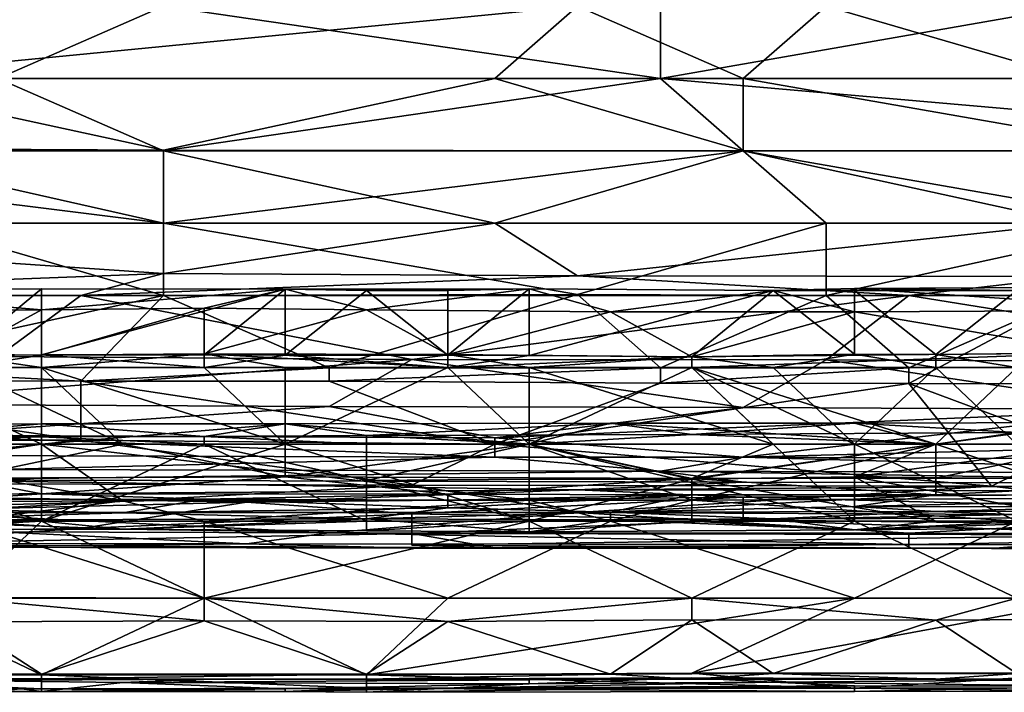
# Model space of a CAD drawing. Extents: x -161 to 11, y -10 to 160.
# Tile 306 of 499: x 0.5964 to 0.6496, y -0.345 to -0.3087. Entities that reach past the tile are written whole.
import ezdxf

# ---------------------------------------------------------------- set-up
doc = ezdxf.new("R2010")
doc.units = 0
doc.header["$MEASUREMENT"] = 0
doc.layers.get('0').update_dxf_attribs({"linetype": 'CONTINUOUS'})

msp = doc.modelspace()

# ---------------------------------------------------------------- linework, layer by layer
for points in [[(0.563917, -0.307995, 0.265124), (0.604156, -0.307995, 0.265127), (0.595214, -0.311901, 0.265154)], [(0.586272, -0.311901, 0.379064), (0.626511, -0.307995, 0.380359), (0.581801, -0.307995, 0.380227)], [(0.62204, -0.311901, 0.379131), (0.626511, -0.307995, 0.380359), (0.586272, -0.311901, 0.379064)], [(0.604156, -0.307995, 0.265127), (0.630982, -0.311901, 0.265186), (0.595214, -0.311901, 0.265154)], [(0.630982, -0.307995, 0.265135), (0.630982, -0.311901, 0.265186), (0.604156, -0.307995, 0.265127)], [(0.62204, -0.311901, 0.379131), (0.635453, -0.311901, 0.379224), (0.626511, -0.307995, 0.380359)], [(0.635453, -0.311901, 0.379224), (0.639924, -0.307995, 0.380425), (0.626511, -0.307995, 0.380359)], [(0.653337, -0.307995, 0.265162), (0.671221, -0.311901, 0.265237), (0.630982, -0.311901, 0.265186)], [(0.653337, -0.307995, 0.265162), (0.630982, -0.311901, 0.265186), (0.630982, -0.307995, 0.265135)], [(0.635453, -0.311901, 0.379224), (0.653337, -0.311901, 0.379291), (0.639924, -0.307995, 0.380425)], [(0.675692, -0.307995, 0.380554), (0.639924, -0.307995, 0.380425), (0.653337, -0.311901, 0.379291)], [(0.595214, -0.311901, 0.265154), (0.604156, -0.315807, 0.265629), (0.572859, -0.315807, 0.265618)], [(0.62204, -0.311901, 0.379131), (0.586272, -0.311901, 0.379064), (0.604156, -0.31577, 0.377737)], [(0.604156, -0.31577, 0.377737), (0.586272, -0.311901, 0.379064), (0.586272, -0.315681, 0.377737)], [(0.604156, -0.315807, 0.265629), (0.595214, -0.311901, 0.265154), (0.630982, -0.311901, 0.265186)], [(0.604156, -0.31577, 0.377737), (0.635453, -0.315807, 0.377822), (0.62204, -0.311901, 0.379131)], [(0.630982, -0.311901, 0.265186), (0.635453, -0.315807, 0.265629), (0.604156, -0.315807, 0.265629)], [(0.635453, -0.315807, 0.377822), (0.635453, -0.311901, 0.379224), (0.62204, -0.311901, 0.379131)], [(0.630982, -0.311901, 0.265186), (0.671221, -0.311901, 0.265237), (0.675692, -0.315807, 0.26568)], [(0.675692, -0.315807, 0.26568), (0.635453, -0.315807, 0.265629), (0.630982, -0.311901, 0.265186)], [(0.657808, -0.315807, 0.377907), (0.653337, -0.311901, 0.379291), (0.635453, -0.311901, 0.379224)], [(0.635453, -0.311901, 0.379224), (0.635453, -0.315807, 0.377822), (0.657808, -0.315807, 0.377907)], [(0.586272, -0.315681, 0.377737), (0.604156, -0.319713, 0.375941), (0.604156, -0.31577, 0.377737)], [(0.590743, -0.319713, 0.375934), (0.604156, -0.319713, 0.375941), (0.586272, -0.315681, 0.377737)], [(0.604156, -0.31577, 0.377737), (0.604156, -0.319713, 0.375941), (0.635453, -0.315807, 0.377822)], [(0.572859, -0.315807, 0.265618), (0.604156, -0.319713, 0.266869), (0.563917, -0.319713, 0.266891)], [(0.604156, -0.315807, 0.265629), (0.604156, -0.319713, 0.266869), (0.572859, -0.315807, 0.265618)], [(0.639924, -0.319713, 0.376106), (0.635453, -0.315807, 0.377822), (0.604156, -0.319713, 0.375941)], [(0.604156, -0.315807, 0.265629), (0.635453, -0.315807, 0.265629), (0.62204, -0.319713, 0.266848)], [(0.62204, -0.319713, 0.266848), (0.604156, -0.319713, 0.266869), (0.604156, -0.315807, 0.265629)], [(0.635453, -0.315807, 0.265629), (0.653337, -0.319713, 0.266836), (0.62204, -0.319713, 0.266848)], [(0.635453, -0.315807, 0.377822), (0.657808, -0.319713, 0.376173), (0.657808, -0.315807, 0.377907)], [(0.639924, -0.319713, 0.376106), (0.657808, -0.319713, 0.376173), (0.635453, -0.315807, 0.377822)], [(0.635453, -0.315807, 0.265629), (0.675692, -0.315807, 0.26568), (0.653337, -0.319713, 0.266836)], [(0.563917, -0.319713, 0.266891), (0.604156, -0.322436, 0.268362), (0.572859, -0.32362, 0.269203)], [(0.604156, -0.319713, 0.266869), (0.604156, -0.322436, 0.268362), (0.563917, -0.319713, 0.266891)], [(0.590743, -0.319713, 0.375934), (0.563917, -0.32362, 0.373524), (0.604156, -0.32362, 0.373717)], [(0.590743, -0.319713, 0.375934), (0.604156, -0.32362, 0.373717), (0.604156, -0.319713, 0.375941)], [(0.604156, -0.322436, 0.268362), (0.62204, -0.319713, 0.266848), (0.626511, -0.322558, 0.268362)], [(0.626511, -0.323565, 0.373831), (0.604156, -0.319713, 0.375941), (0.604156, -0.32362, 0.373717)], [(0.62204, -0.319713, 0.266848), (0.604156, -0.322436, 0.268362), (0.604156, -0.319713, 0.266869)], [(0.626511, -0.323565, 0.373831), (0.639924, -0.319713, 0.376106), (0.604156, -0.319713, 0.375941)], [(0.653337, -0.319713, 0.266836), (0.626511, -0.322558, 0.268362), (0.62204, -0.319713, 0.266848)], [(0.626511, -0.322558, 0.268362), (0.653337, -0.319713, 0.266836), (0.653337, -0.3226, 0.268362)], [(0.639924, -0.32362, 0.373861), (0.639924, -0.319713, 0.376106), (0.626511, -0.323565, 0.373831)], [(0.639924, -0.32362, 0.373861), (0.653337, -0.32362, 0.3739), (0.657808, -0.319713, 0.376173)], [(0.657808, -0.319713, 0.376173), (0.639924, -0.319713, 0.376106), (0.639924, -0.32362, 0.373861)], [(0.599685, -0.32362, 0.269131), (0.572859, -0.32362, 0.269203), (0.604156, -0.322436, 0.268362)], [(0.626511, -0.322558, 0.268362), (0.599685, -0.32362, 0.269131), (0.604156, -0.322436, 0.268362)], [(0.626511, -0.322558, 0.268362), (0.644395, -0.32362, 0.269016), (0.599685, -0.32362, 0.269131)], [(0.644395, -0.32362, 0.269016), (0.626511, -0.322558, 0.268362), (0.653337, -0.3226, 0.268362)], [(0.653337, -0.3226, 0.268362), (0.675692, -0.32362, 0.268987), (0.644395, -0.32362, 0.269016)], [(0.637067, -0.323351, 0.22157), (0.641456, -0.323237, 0.221806), (0.641456, -0.323351, 0.221592)], [(0.637067, -0.323351, 0.22157), (0.641456, -0.324505, 0.225563), (0.641456, -0.323237, 0.221806)], [(0.659015, -0.324418, 0.225563), (0.659015, -0.323156, 0.221806), (0.641456, -0.323237, 0.221806)], [(0.641456, -0.323237, 0.221806), (0.659015, -0.323156, 0.221806), (0.650236, -0.323351, 0.221533)], [(0.641456, -0.323351, 0.221592), (0.641456, -0.323237, 0.221806), (0.650236, -0.323351, 0.221533)], [(0.659015, -0.324418, 0.225563), (0.641456, -0.323237, 0.221806), (0.641456, -0.324505, 0.225563)], [(0.586272, -0.327526, 0.37055), (0.604156, -0.32362, 0.373717), (0.563917, -0.32362, 0.373524)], [(0.599685, -0.32362, 0.269131), (0.595214, -0.326914, 0.272269), (0.572859, -0.32362, 0.269203)], [(0.59756, -0.324387, 0.225563), (0.59756, -0.323263, 0.221806), (0.584391, -0.323299, 0.221806)], [(0.584391, -0.323299, 0.221806), (0.59756, -0.323263, 0.221806), (0.59317, -0.326873, 0.218049)], [(0.59756, -0.324387, 0.225563), (0.584391, -0.323299, 0.221806), (0.588781, -0.324426, 0.225563)], [(0.599685, -0.328246, 0.369925), (0.604156, -0.32362, 0.373717), (0.586272, -0.327526, 0.37055)], [(0.59756, -0.323263, 0.221806), (0.59756, -0.326831, 0.218049), (0.59317, -0.326873, 0.218049)], [(0.617569, -0.327067, 0.272269), (0.595214, -0.326914, 0.272269), (0.599685, -0.32362, 0.269131)], [(0.59756, -0.323263, 0.221806), (0.59756, -0.324387, 0.225563), (0.610729, -0.32328, 0.221806)], [(0.610729, -0.32328, 0.221806), (0.59756, -0.326831, 0.218049), (0.59756, -0.323263, 0.221806)], [(0.59756, -0.326831, 0.218049), (0.610729, -0.32328, 0.221806), (0.606339, -0.326828, 0.218049)], [(0.610729, -0.32328, 0.221806), (0.59756, -0.324387, 0.225563), (0.606339, -0.324307, 0.225563)], [(0.617569, -0.327067, 0.272269), (0.599685, -0.32362, 0.269131), (0.644395, -0.32362, 0.269016)], [(0.613098, -0.327526, 0.370608), (0.604156, -0.32362, 0.373717), (0.599685, -0.328246, 0.369925)], [(0.604156, -0.32362, 0.373717), (0.613098, -0.327526, 0.370608), (0.626511, -0.323565, 0.373831)], [(0.610729, -0.32328, 0.221806), (0.606339, -0.324307, 0.225563), (0.615119, -0.324403, 0.225563)], [(0.606339, -0.326828, 0.218049), (0.610729, -0.32328, 0.221806), (0.610729, -0.32684, 0.218049)], [(0.610729, -0.32328, 0.221806), (0.615119, -0.324403, 0.225563), (0.623898, -0.323266, 0.221806)], [(0.610729, -0.32328, 0.221806), (0.623898, -0.323266, 0.221806), (0.615119, -0.323351, 0.221601)], [(0.610729, -0.32328, 0.221806), (0.615119, -0.323351, 0.221601), (0.610729, -0.32684, 0.218049)], [(0.610729, -0.32684, 0.218049), (0.615119, -0.323351, 0.221601), (0.619508, -0.326844, 0.218049)], [(0.630982, -0.327526, 0.370714), (0.626511, -0.323565, 0.373831), (0.613098, -0.327526, 0.370608)], [(0.628288, -0.324505, 0.225563), (0.623898, -0.323266, 0.221806), (0.615119, -0.324403, 0.225563)], [(0.619508, -0.323351, 0.221572), (0.615119, -0.323351, 0.221601), (0.623898, -0.323266, 0.221806)], [(0.615119, -0.323351, 0.221601), (0.619508, -0.323351, 0.221572), (0.619508, -0.326844, 0.218049)], [(0.617569, -0.327067, 0.272269), (0.644395, -0.32362, 0.269016), (0.639924, -0.327102, 0.272269)], [(0.619508, -0.323351, 0.221572), (0.623898, -0.323266, 0.221806), (0.619508, -0.326844, 0.218049)], [(0.619508, -0.326844, 0.218049), (0.623898, -0.323266, 0.221806), (0.623898, -0.326851, 0.218049)], [(0.623898, -0.323266, 0.221806), (0.628288, -0.324505, 0.225563), (0.637067, -0.323351, 0.22157)], [(0.623898, -0.326851, 0.218049), (0.623898, -0.323266, 0.221806), (0.637067, -0.323351, 0.22157)], [(0.637067, -0.323351, 0.22157), (0.632677, -0.326934, 0.218049), (0.623898, -0.326851, 0.218049)], [(0.626511, -0.323565, 0.373831), (0.630982, -0.327526, 0.370714), (0.639924, -0.32362, 0.373861)], [(0.637067, -0.323351, 0.22157), (0.628288, -0.324505, 0.225563), (0.641456, -0.324505, 0.225563)], [(0.644395, -0.327526, 0.370732), (0.639924, -0.32362, 0.373861), (0.630982, -0.327526, 0.370714)], [(0.632677, -0.326934, 0.218049), (0.637067, -0.323351, 0.22157), (0.641456, -0.326783, 0.218049)], [(0.637067, -0.323351, 0.22157), (0.641456, -0.323351, 0.221592), (0.641456, -0.326783, 0.218049)], [(0.66675, -0.327223, 0.272269), (0.639924, -0.327102, 0.272269), (0.644395, -0.32362, 0.269016)], [(0.639924, -0.32362, 0.373861), (0.644395, -0.327526, 0.370732), (0.653337, -0.32362, 0.3739)], [(0.641456, -0.326783, 0.218049), (0.641456, -0.323351, 0.221592), (0.645846, -0.326805, 0.218049)], [(0.641456, -0.323351, 0.221592), (0.650236, -0.323351, 0.221533), (0.645846, -0.326805, 0.218049)], [(0.675692, -0.32362, 0.268987), (0.66675, -0.327223, 0.272269), (0.644395, -0.32362, 0.269016)], [(0.66675, -0.32844, 0.369925), (0.653337, -0.32362, 0.3739), (0.644395, -0.328377, 0.369925)], [(0.653337, -0.32362, 0.3739), (0.644395, -0.327526, 0.370732), (0.644395, -0.328377, 0.369925)], [(0.645846, -0.326805, 0.218049), (0.650236, -0.323351, 0.221533), (0.654625, -0.326722, 0.218049)], [(0.59317, -0.326787, 0.22932), (0.59756, -0.324387, 0.225563), (0.588781, -0.324426, 0.225563)], [(0.59317, -0.326787, 0.22932), (0.59756, -0.326837, 0.22932), (0.59756, -0.324387, 0.225563)], [(0.606339, -0.326764, 0.22932), (0.606339, -0.324307, 0.225563), (0.59756, -0.326837, 0.22932)], [(0.59756, -0.324387, 0.225563), (0.59756, -0.326837, 0.22932), (0.606339, -0.324307, 0.225563)], [(0.606339, -0.324307, 0.225563), (0.606339, -0.326764, 0.22932), (0.615119, -0.324403, 0.225563)], [(0.606339, -0.326764, 0.22932), (0.619508, -0.326799, 0.22932), (0.615119, -0.324403, 0.225563)], [(0.615119, -0.324403, 0.225563), (0.619508, -0.326799, 0.22932), (0.628288, -0.324505, 0.225563)], [(0.632677, -0.326934, 0.22932), (0.628288, -0.324505, 0.225563), (0.619508, -0.326799, 0.22932)], [(0.628288, -0.324505, 0.225563), (0.632677, -0.326934, 0.22932), (0.641456, -0.324505, 0.225563)], [(0.641456, -0.324505, 0.225563), (0.632677, -0.326934, 0.22932), (0.654625, -0.32671, 0.22932)], [(0.641456, -0.324505, 0.225563), (0.654625, -0.32671, 0.22932), (0.659015, -0.324418, 0.225563)], [(0.595214, -0.326914, 0.272269), (0.617569, -0.327067, 0.272269), (0.586272, -0.329496, 0.276175)], [(0.59317, -0.326873, 0.218049), (0.59756, -0.327502, 0.217682), (0.588781, -0.327502, 0.217687)], [(0.59756, -0.326837, 0.22932), (0.59317, -0.326787, 0.22932), (0.59317, -0.327502, 0.230011)], [(0.59317, -0.326873, 0.218049), (0.59756, -0.326831, 0.218049), (0.59756, -0.327502, 0.217682)], [(0.59317, -0.327502, 0.230011), (0.59756, -0.327502, 0.229956), (0.59756, -0.326837, 0.22932)], [(0.59756, -0.327502, 0.229956), (0.610729, -0.327502, 0.229984), (0.606339, -0.326764, 0.22932)], [(0.606339, -0.326764, 0.22932), (0.59756, -0.326837, 0.22932), (0.59756, -0.327502, 0.229956)], [(0.606339, -0.326828, 0.218049), (0.606339, -0.327502, 0.217678), (0.59756, -0.326831, 0.218049)], [(0.59756, -0.327502, 0.217682), (0.59756, -0.326831, 0.218049), (0.606339, -0.327502, 0.217678)], [(0.619508, -0.327502, 0.230004), (0.619508, -0.326799, 0.22932), (0.606339, -0.326764, 0.22932)], [(0.610729, -0.327502, 0.229984), (0.619508, -0.327502, 0.230004), (0.606339, -0.326764, 0.22932)], [(0.606339, -0.327502, 0.217678), (0.606339, -0.326828, 0.218049), (0.610729, -0.32684, 0.218049)], [(0.619508, -0.327502, 0.217693), (0.606339, -0.327502, 0.217678), (0.610729, -0.32684, 0.218049)], [(0.619508, -0.326844, 0.218049), (0.619508, -0.327502, 0.217693), (0.610729, -0.32684, 0.218049)], [(0.623898, -0.327502, 0.229927), (0.619508, -0.326799, 0.22932), (0.619508, -0.327502, 0.230004)], [(0.623898, -0.327502, 0.229927), (0.632677, -0.326934, 0.22932), (0.619508, -0.326799, 0.22932)], [(0.619508, -0.327502, 0.217693), (0.619508, -0.326844, 0.218049), (0.623898, -0.326851, 0.218049)], [(0.623898, -0.326851, 0.218049), (0.632677, -0.326934, 0.218049), (0.619508, -0.327502, 0.217693)], [(0.619508, -0.327502, 0.217693), (0.632677, -0.326934, 0.218049), (0.632677, -0.327502, 0.217745)], [(0.623898, -0.327502, 0.229927), (0.632677, -0.327502, 0.22988), (0.632677, -0.326934, 0.22932)], [(0.654625, -0.32671, 0.22932), (0.632677, -0.326934, 0.22932), (0.632677, -0.327502, 0.22988)], [(0.650236, -0.327502, 0.230084), (0.654625, -0.32671, 0.22932), (0.632677, -0.327502, 0.22988)], [(0.637067, -0.327502, 0.217696), (0.632677, -0.326934, 0.218049), (0.641456, -0.326783, 0.218049)], [(0.637067, -0.327502, 0.217696), (0.632677, -0.327502, 0.217745), (0.632677, -0.326934, 0.218049)], [(0.641456, -0.326783, 0.218049), (0.645846, -0.327502, 0.217687), (0.637067, -0.327502, 0.217696)], [(0.641456, -0.326783, 0.218049), (0.645846, -0.326805, 0.218049), (0.645846, -0.327502, 0.217687)], [(0.650236, -0.327502, 0.217656), (0.645846, -0.326805, 0.218049), (0.654625, -0.326722, 0.218049)], [(0.650236, -0.327502, 0.217656), (0.645846, -0.327502, 0.217687), (0.645846, -0.326805, 0.218049)], [(0.586272, -0.329496, 0.276175), (0.617569, -0.327067, 0.272269), (0.613098, -0.329609, 0.276175)], [(0.613098, -0.329609, 0.276175), (0.617569, -0.327067, 0.272269), (0.635453, -0.32966, 0.276175)], [(0.639924, -0.327102, 0.272269), (0.635453, -0.32966, 0.276175), (0.617569, -0.327067, 0.272269)], [(0.657808, -0.329774, 0.276175), (0.635453, -0.32966, 0.276175), (0.639924, -0.327102, 0.272269)], [(0.657808, -0.329774, 0.276175), (0.639924, -0.327102, 0.272269), (0.66675, -0.327223, 0.272269)], [(0.57733, -0.328141, 0.369925), (0.599685, -0.328246, 0.369925), (0.586272, -0.327526, 0.37055)], [(0.588781, -0.327502, 0.217687), (0.59756, -0.331652, 0.217419), (0.584391, -0.331652, 0.217444)], [(0.601949, -0.331652, 0.231398), (0.59317, -0.327502, 0.230011), (0.588781, -0.331652, 0.23133)], [(0.588781, -0.327502, 0.217687), (0.59756, -0.327502, 0.217682), (0.59756, -0.331652, 0.217419)], [(0.59317, -0.327502, 0.230011), (0.601949, -0.331652, 0.231398), (0.59756, -0.327502, 0.229956)], [(0.59756, -0.327502, 0.229956), (0.610729, -0.331652, 0.231413), (0.610729, -0.327502, 0.229984)], [(0.610729, -0.331652, 0.231413), (0.59756, -0.327502, 0.229956), (0.601949, -0.331652, 0.231398)], [(0.606339, -0.327502, 0.217678), (0.610729, -0.331652, 0.217378), (0.59756, -0.327502, 0.217682)], [(0.610729, -0.331652, 0.217378), (0.59756, -0.331652, 0.217419), (0.59756, -0.327502, 0.217682)], [(0.613098, -0.328248, 0.369925), (0.613098, -0.327526, 0.370608), (0.599685, -0.328246, 0.369925)], [(0.606339, -0.327502, 0.217678), (0.619508, -0.327502, 0.217693), (0.610729, -0.331652, 0.217378)], [(0.610729, -0.327502, 0.229984), (0.610729, -0.331652, 0.231413), (0.619508, -0.327502, 0.230004)], [(0.619508, -0.327502, 0.217693), (0.623898, -0.331652, 0.217366), (0.610729, -0.331652, 0.217378)], [(0.623898, -0.331652, 0.231407), (0.619508, -0.327502, 0.230004), (0.610729, -0.331652, 0.231413)], [(0.630982, -0.327526, 0.370714), (0.613098, -0.327526, 0.370608), (0.613098, -0.328248, 0.369925)], [(0.630982, -0.328349, 0.369925), (0.630982, -0.327526, 0.370714), (0.613098, -0.328248, 0.369925)], [(0.632677, -0.327502, 0.217745), (0.623898, -0.331652, 0.217366), (0.619508, -0.327502, 0.217693)], [(0.623898, -0.331652, 0.231407), (0.623898, -0.327502, 0.229927), (0.619508, -0.327502, 0.230004)], [(0.623898, -0.327502, 0.229927), (0.637067, -0.331652, 0.231352), (0.632677, -0.327502, 0.22988)], [(0.623898, -0.327502, 0.229927), (0.623898, -0.331652, 0.231407), (0.637067, -0.331652, 0.231352)], [(0.623898, -0.331652, 0.217366), (0.632677, -0.327502, 0.217745), (0.641456, -0.335802, 0.217058)], [(0.644395, -0.327526, 0.370732), (0.630982, -0.327526, 0.370714), (0.630982, -0.328349, 0.369925)], [(0.630982, -0.328349, 0.369925), (0.644395, -0.328377, 0.369925), (0.644395, -0.327526, 0.370732)], [(0.645846, -0.331652, 0.231423), (0.632677, -0.327502, 0.22988), (0.637067, -0.331652, 0.231352)], [(0.632677, -0.327502, 0.217745), (0.637067, -0.327502, 0.217696), (0.641456, -0.331652, 0.217474)], [(0.632677, -0.327502, 0.22988), (0.645846, -0.331652, 0.231423), (0.650236, -0.327502, 0.230084)], [(0.641456, -0.331652, 0.217474), (0.641456, -0.335802, 0.217058), (0.632677, -0.327502, 0.217745)], [(0.637067, -0.327502, 0.217696), (0.645846, -0.327502, 0.217687), (0.641456, -0.331652, 0.217474)], [(0.645846, -0.327502, 0.217687), (0.650236, -0.331652, 0.217479), (0.641456, -0.331652, 0.217474)], [(0.654625, -0.331652, 0.231386), (0.650236, -0.327502, 0.230084), (0.645846, -0.331652, 0.231423)], [(0.645846, -0.327502, 0.217687), (0.650236, -0.327502, 0.217656), (0.650236, -0.331652, 0.217479)], [(0.57733, -0.328141, 0.369925), (0.563917, -0.331423, 0.366019), (0.599685, -0.331432, 0.366186)], [(0.57733, -0.328141, 0.369925), (0.599685, -0.331432, 0.366186), (0.599685, -0.328246, 0.369925)], [(0.613098, -0.328248, 0.369925), (0.599685, -0.328246, 0.369925), (0.62204, -0.331643, 0.366019)], [(0.599685, -0.328246, 0.369925), (0.599685, -0.331432, 0.366186), (0.62204, -0.331643, 0.366019)], [(0.613098, -0.328248, 0.369925), (0.62204, -0.331643, 0.366019), (0.630982, -0.328349, 0.369925)], [(0.630982, -0.328349, 0.369925), (0.62204, -0.331643, 0.366019), (0.644395, -0.328377, 0.369925)], [(0.62204, -0.331643, 0.366019), (0.648866, -0.333908, 0.362112), (0.644395, -0.328377, 0.369925)], [(0.66675, -0.32844, 0.369925), (0.644395, -0.328377, 0.369925), (0.653337, -0.331695, 0.366019)], [(0.644395, -0.328377, 0.369925), (0.648866, -0.333908, 0.362112), (0.653337, -0.331695, 0.366019)], [(0.613098, -0.329609, 0.276175), (0.590743, -0.331156, 0.280081), (0.586272, -0.329496, 0.276175)], [(0.613098, -0.329609, 0.276175), (0.62204, -0.331298, 0.280081), (0.590743, -0.331156, 0.280081)], [(0.635453, -0.32966, 0.276175), (0.62204, -0.331298, 0.280081), (0.613098, -0.329609, 0.276175)], [(0.635453, -0.32966, 0.276175), (0.657808, -0.329774, 0.276175), (0.62204, -0.331298, 0.280081)], [(0.635453, -0.332355, 0.283987), (0.62204, -0.331298, 0.280081), (0.657808, -0.329774, 0.276175)], [(0.671221, -0.331432, 0.279991), (0.635453, -0.332355, 0.283987), (0.657808, -0.329774, 0.276175)], [(0.59756, -0.331652, 0.272089), (0.59756, -0.330555, 0.270649), (0.584391, -0.331652, 0.271982)], [(0.584391, -0.330645, 0.270649), (0.584391, -0.331652, 0.271982), (0.59756, -0.330555, 0.270649)], [(0.584391, -0.330645, 0.270649), (0.59756, -0.330555, 0.270649), (0.59756, -0.331256, 0.266891)], [(0.59756, -0.331256, 0.266891), (0.584391, -0.33127, 0.266891), (0.584391, -0.330645, 0.270649)], [(0.59756, -0.330555, 0.270649), (0.59756, -0.331652, 0.272089), (0.610729, -0.330553, 0.270649)], [(0.606339, -0.331226, 0.266891), (0.59756, -0.330555, 0.270649), (0.610729, -0.330553, 0.270649)], [(0.610729, -0.330553, 0.270649), (0.59756, -0.331652, 0.272089), (0.623898, -0.331652, 0.272127)], [(0.59756, -0.331256, 0.266891), (0.59756, -0.330555, 0.270649), (0.606339, -0.331226, 0.266891)], [(0.615119, -0.331172, 0.266891), (0.606339, -0.331226, 0.266891), (0.610729, -0.330553, 0.270649)], [(0.628288, -0.330512, 0.270649), (0.610729, -0.330553, 0.270649), (0.623898, -0.331652, 0.272127)], [(0.615119, -0.331172, 0.266891), (0.610729, -0.330553, 0.270649), (0.628288, -0.330512, 0.270649)], [(0.632677, -0.331123, 0.266891), (0.615119, -0.331172, 0.266891), (0.628288, -0.330512, 0.270649)], [(0.623898, -0.331652, 0.272127), (0.645846, -0.331652, 0.272179), (0.628288, -0.330512, 0.270649)], [(0.641456, -0.330508, 0.270649), (0.628288, -0.330512, 0.270649), (0.645846, -0.331652, 0.272179)], [(0.632677, -0.331123, 0.266891), (0.628288, -0.330512, 0.270649), (0.641456, -0.330508, 0.270649)], [(0.632677, -0.331123, 0.266891), (0.641456, -0.330508, 0.270649), (0.650236, -0.331022, 0.266891)], [(0.645846, -0.331652, 0.272179), (0.654625, -0.330474, 0.270649), (0.641456, -0.330508, 0.270649)], [(0.654625, -0.330474, 0.270649), (0.650236, -0.331022, 0.266891), (0.641456, -0.330508, 0.270649)], [(0.654625, -0.330474, 0.270649), (0.645846, -0.331652, 0.272179), (0.659015, -0.331652, 0.272286)], [(0.590743, -0.331156, 0.280081), (0.62204, -0.332355, 0.283987), (0.568388, -0.332189, 0.283987)], [(0.590743, -0.331156, 0.280081), (0.62204, -0.331298, 0.280081), (0.62204, -0.332355, 0.283987)], [(0.606339, -0.331226, 0.266891), (0.615119, -0.331172, 0.266891), (0.615119, -0.331652, 0.265755)], [(0.615119, -0.331172, 0.266891), (0.632677, -0.331123, 0.266891), (0.623898, -0.331652, 0.265792)], [(0.623898, -0.331652, 0.265792), (0.615119, -0.331652, 0.265755), (0.615119, -0.331172, 0.266891)], [(0.645846, -0.331652, 0.265515), (0.623898, -0.331652, 0.265792), (0.632677, -0.331123, 0.266891)], [(0.645846, -0.331652, 0.265515), (0.632677, -0.331123, 0.266891), (0.650236, -0.331022, 0.266891)], [(0.645846, -0.331652, 0.265515), (0.650236, -0.331022, 0.266891), (0.654625, -0.331652, 0.265499)], [(0.57733, -0.333727, 0.362112), (0.599685, -0.331432, 0.366186), (0.563917, -0.331423, 0.366019)], [(0.584391, -0.331652, 0.217444), (0.59756, -0.335802, 0.216977), (0.566832, -0.335802, 0.216953)], [(0.584391, -0.331652, 0.271982), (0.575612, -0.334853, 0.274406), (0.601949, -0.334703, 0.274406)], [(0.599685, -0.331432, 0.366186), (0.57733, -0.333727, 0.362112), (0.617569, -0.333853, 0.362112)], [(0.584391, -0.331652, 0.265981), (0.584391, -0.33127, 0.266891), (0.59756, -0.331256, 0.266891)], [(0.59756, -0.331256, 0.266891), (0.59756, -0.331652, 0.265962), (0.584391, -0.331652, 0.265981)], [(0.59756, -0.331652, 0.217419), (0.59756, -0.335802, 0.216977), (0.584391, -0.331652, 0.217444)], [(0.601949, -0.334703, 0.274406), (0.59756, -0.331652, 0.272089), (0.584391, -0.331652, 0.271982)], [(0.59756, -0.331652, 0.265962), (0.584391, -0.333617, 0.263134), (0.584391, -0.331652, 0.265981)], [(0.584391, -0.333617, 0.263134), (0.59756, -0.331652, 0.265962), (0.59756, -0.335802, 0.260365)], [(0.59317, -0.333488, 0.233077), (0.601949, -0.331652, 0.231398), (0.588781, -0.331652, 0.23133)], [(0.601949, -0.331652, 0.231398), (0.59317, -0.333488, 0.233077), (0.610729, -0.333417, 0.233077)], [(0.59756, -0.331256, 0.266891), (0.606339, -0.331226, 0.266891), (0.606339, -0.331652, 0.265878)], [(0.59756, -0.331652, 0.265962), (0.59756, -0.331256, 0.266891), (0.606339, -0.331652, 0.265878)], [(0.610729, -0.331652, 0.217378), (0.623898, -0.335802, 0.216971), (0.59756, -0.335802, 0.216977)], [(0.59756, -0.335802, 0.260365), (0.59756, -0.331652, 0.265962), (0.606339, -0.331652, 0.265878)], [(0.59756, -0.335802, 0.260365), (0.606339, -0.331652, 0.265878), (0.615119, -0.335802, 0.260467)], [(0.610729, -0.331652, 0.217378), (0.59756, -0.335802, 0.216977), (0.59756, -0.331652, 0.217419)], [(0.623898, -0.334678, 0.274406), (0.623898, -0.331652, 0.272127), (0.59756, -0.331652, 0.272089)], [(0.601949, -0.334703, 0.274406), (0.623898, -0.334678, 0.274406), (0.59756, -0.331652, 0.272089)], [(0.599685, -0.331432, 0.366186), (0.617569, -0.333853, 0.362112), (0.62204, -0.331643, 0.366019)], [(0.610729, -0.333417, 0.233077), (0.610729, -0.331652, 0.231413), (0.601949, -0.331652, 0.231398)], [(0.606339, -0.331652, 0.265878), (0.606339, -0.331226, 0.266891), (0.615119, -0.331652, 0.265755)], [(0.606339, -0.331652, 0.265878), (0.615119, -0.331652, 0.265755), (0.615119, -0.333615, 0.263134)], [(0.615119, -0.333615, 0.263134), (0.615119, -0.335802, 0.260467), (0.606339, -0.331652, 0.265878)], [(0.623898, -0.331652, 0.231407), (0.610729, -0.333417, 0.233077), (0.632677, -0.333499, 0.233077)], [(0.623898, -0.331652, 0.217366), (0.623898, -0.335802, 0.216971), (0.610729, -0.331652, 0.217378)], [(0.623898, -0.331652, 0.231407), (0.610729, -0.331652, 0.231413), (0.610729, -0.333417, 0.233077)], [(0.623898, -0.331652, 0.265792), (0.615119, -0.333615, 0.263134), (0.615119, -0.331652, 0.265755)], [(0.615119, -0.333615, 0.263134), (0.623898, -0.331652, 0.265792), (0.623898, -0.333533, 0.263134)], [(0.62204, -0.331643, 0.366019), (0.617569, -0.333853, 0.362112), (0.648866, -0.333908, 0.362112)], [(0.635453, -0.332355, 0.283987), (0.62204, -0.332355, 0.283987), (0.62204, -0.331298, 0.280081)], [(0.641456, -0.335802, 0.217058), (0.623898, -0.335802, 0.216971), (0.623898, -0.331652, 0.217366)], [(0.632677, -0.334678, 0.274406), (0.623898, -0.331652, 0.272127), (0.623898, -0.334678, 0.274406)], [(0.623898, -0.333533, 0.263134), (0.623898, -0.331652, 0.265792), (0.632677, -0.333542, 0.263134)], [(0.623898, -0.331652, 0.231407), (0.632677, -0.333499, 0.233077), (0.637067, -0.331652, 0.231352)], [(0.632677, -0.334678, 0.274406), (0.645846, -0.331652, 0.272179), (0.623898, -0.331652, 0.272127)], [(0.632677, -0.333542, 0.263134), (0.623898, -0.331652, 0.265792), (0.645846, -0.331652, 0.265515)], [(0.645846, -0.333473, 0.233077), (0.645846, -0.331652, 0.231423), (0.632677, -0.333499, 0.233077)], [(0.637067, -0.331652, 0.231352), (0.632677, -0.333499, 0.233077), (0.645846, -0.331652, 0.231423)], [(0.641456, -0.333405, 0.263134), (0.632677, -0.333542, 0.263134), (0.645846, -0.331652, 0.265515)], [(0.654625, -0.334566, 0.274406), (0.645846, -0.331652, 0.272179), (0.632677, -0.334678, 0.274406)], [(0.671221, -0.331432, 0.279991), (0.671221, -0.332505, 0.283987), (0.635453, -0.332355, 0.283987)], [(0.650236, -0.335802, 0.217057), (0.641456, -0.335802, 0.217058), (0.641456, -0.331652, 0.217474)], [(0.654625, -0.331652, 0.265499), (0.641456, -0.333405, 0.263134), (0.645846, -0.331652, 0.265515)], [(0.641456, -0.333405, 0.263134), (0.654625, -0.331652, 0.265499), (0.659015, -0.333589, 0.263134)], [(0.650236, -0.331652, 0.217479), (0.650236, -0.335802, 0.217057), (0.641456, -0.331652, 0.217474)], [(0.654625, -0.331652, 0.231386), (0.645846, -0.333473, 0.233077), (0.663405, -0.333499, 0.233077)], [(0.654625, -0.334566, 0.274406), (0.659015, -0.331652, 0.272286), (0.645846, -0.331652, 0.272179)], [(0.654625, -0.331652, 0.231386), (0.645846, -0.331652, 0.231423), (0.645846, -0.333473, 0.233077)], [(0.653337, -0.331695, 0.366019), (0.648866, -0.333908, 0.362112), (0.662279, -0.333933, 0.362112)], [(0.595214, -0.333013, 0.287894), (0.568388, -0.332189, 0.283987), (0.62204, -0.332355, 0.283987)], [(0.62204, -0.332355, 0.283987), (0.630982, -0.333105, 0.287894), (0.595214, -0.333013, 0.287894)], [(0.635453, -0.332355, 0.283987), (0.630982, -0.333105, 0.287894), (0.62204, -0.332355, 0.283987)], [(0.630982, -0.333105, 0.287894), (0.635453, -0.332355, 0.283987), (0.66675, -0.333215, 0.287894)], [(0.66675, -0.333215, 0.287894), (0.635453, -0.332355, 0.283987), (0.671221, -0.332505, 0.283987)], [(0.590743, -0.33358, 0.2918), (0.595214, -0.333013, 0.287894), (0.630982, -0.333105, 0.287894)], [(0.590743, -0.33358, 0.2918), (0.630982, -0.333105, 0.287894), (0.635453, -0.333696, 0.2918)], [(0.630982, -0.333105, 0.287894), (0.66675, -0.333215, 0.287894), (0.671221, -0.333764, 0.2918)], [(0.671221, -0.333764, 0.2918), (0.635453, -0.333696, 0.2918), (0.630982, -0.333105, 0.287894)], [(0.590743, -0.335338, 0.358228), (0.617569, -0.333853, 0.362112), (0.57733, -0.333727, 0.362112)], [(0.59756, -0.335802, 0.260365), (0.584391, -0.335802, 0.260351), (0.584391, -0.333617, 0.263134)], [(0.626511, -0.334109, 0.295706), (0.586272, -0.334403, 0.299612), (0.590743, -0.33358, 0.2918)], [(0.59756, -0.334324, 0.236834), (0.59317, -0.333488, 0.233077), (0.588781, -0.334337, 0.236834)], [(0.590743, -0.33358, 0.2918), (0.635453, -0.333696, 0.2918), (0.626511, -0.334109, 0.295706)], [(0.617569, -0.333853, 0.362112), (0.590743, -0.335338, 0.358228), (0.626511, -0.335338, 0.358403)], [(0.59317, -0.333488, 0.233077), (0.59756, -0.334324, 0.236834), (0.610729, -0.333417, 0.233077)], [(0.610729, -0.333417, 0.233077), (0.59756, -0.334324, 0.236834), (0.619508, -0.33435, 0.236834)], [(0.632677, -0.333499, 0.233077), (0.610729, -0.333417, 0.233077), (0.619508, -0.33435, 0.236834)], [(0.615119, -0.333615, 0.263134), (0.623898, -0.333533, 0.263134), (0.623898, -0.335802, 0.260479)], [(0.615119, -0.335802, 0.260467), (0.615119, -0.333615, 0.263134), (0.623898, -0.335802, 0.260479)], [(0.648866, -0.333908, 0.362112), (0.617569, -0.333853, 0.362112), (0.626511, -0.335338, 0.358403)], [(0.619508, -0.33435, 0.236834), (0.632677, -0.33438, 0.236834), (0.632677, -0.333499, 0.233077)], [(0.632677, -0.333542, 0.263134), (0.623898, -0.335802, 0.260479), (0.623898, -0.333533, 0.263134)], [(0.623898, -0.335802, 0.260479), (0.632677, -0.333542, 0.263134), (0.632677, -0.335802, 0.260501)], [(0.635453, -0.333696, 0.2918), (0.671221, -0.333764, 0.2918), (0.626511, -0.334109, 0.295706)], [(0.626511, -0.334109, 0.295706), (0.671221, -0.333764, 0.2918), (0.675692, -0.33421, 0.295706)], [(0.632677, -0.333542, 0.263134), (0.641456, -0.333405, 0.263134), (0.645846, -0.335802, 0.260258)], [(0.645846, -0.334373, 0.236834), (0.645846, -0.333473, 0.233077), (0.632677, -0.333499, 0.233077)], [(0.632677, -0.333499, 0.233077), (0.632677, -0.33438, 0.236834), (0.645846, -0.334373, 0.236834)], [(0.632677, -0.335802, 0.260501), (0.632677, -0.333542, 0.263134), (0.645846, -0.335802, 0.260258)], [(0.654625, -0.335802, 0.260265), (0.641456, -0.333405, 0.263134), (0.659015, -0.333589, 0.263134)], [(0.654625, -0.335802, 0.260265), (0.645846, -0.335802, 0.260258), (0.641456, -0.333405, 0.263134)], [(0.645846, -0.333473, 0.233077), (0.645846, -0.334373, 0.236834), (0.663405, -0.333499, 0.233077)], [(0.663405, -0.333499, 0.233077), (0.645846, -0.334373, 0.236834), (0.667794, -0.334403, 0.236834)], [(0.586272, -0.334403, 0.299612), (0.626511, -0.334109, 0.295706), (0.608627, -0.33478, 0.303519)], [(0.59756, -0.334324, 0.236834), (0.588781, -0.334337, 0.236834), (0.59317, -0.334636, 0.240592)], [(0.606339, -0.334614, 0.240592), (0.59756, -0.334324, 0.236834), (0.59317, -0.334636, 0.240592)], [(0.59756, -0.334324, 0.236834), (0.606339, -0.334614, 0.240592), (0.619508, -0.33435, 0.236834)], [(0.606339, -0.334614, 0.240592), (0.619508, -0.334674, 0.240592), (0.619508, -0.33435, 0.236834)], [(0.608627, -0.33478, 0.303519), (0.626511, -0.334109, 0.295706), (0.635453, -0.334502, 0.299612)], [(0.632677, -0.33438, 0.236834), (0.619508, -0.33435, 0.236834), (0.619508, -0.334674, 0.240592)], [(0.628288, -0.335315, 0.251863), (0.632677, -0.33438, 0.236834), (0.619508, -0.33508, 0.248106)], [(0.619508, -0.334674, 0.240592), (0.619508, -0.33508, 0.248106), (0.632677, -0.33438, 0.236834)], [(0.648866, -0.333908, 0.362112), (0.626511, -0.335338, 0.358403), (0.662279, -0.33549, 0.358206)], [(0.626511, -0.334109, 0.295706), (0.675692, -0.33421, 0.295706), (0.635453, -0.334502, 0.299612)], [(0.628288, -0.335315, 0.251863), (0.641456, -0.335013, 0.248106), (0.645846, -0.334373, 0.236834)], [(0.632677, -0.33438, 0.236834), (0.628288, -0.335315, 0.251863), (0.645846, -0.334373, 0.236834)], [(0.662279, -0.335206, 0.307425), (0.635453, -0.334502, 0.299612), (0.675692, -0.33421, 0.295706)], [(0.667794, -0.334403, 0.236834), (0.645846, -0.334373, 0.236834), (0.641456, -0.335013, 0.248106)], [(0.648866, -0.333908, 0.362112), (0.662279, -0.33549, 0.358206), (0.662279, -0.333933, 0.362112)], [(0.601949, -0.334703, 0.274406), (0.575612, -0.334853, 0.274406), (0.59317, -0.335802, 0.274931)], [(0.586272, -0.335338, 0.311199), (0.586272, -0.334403, 0.299612), (0.608627, -0.33478, 0.303519)], [(0.608627, -0.33478, 0.303519), (0.599685, -0.336194, 0.32305), (0.586272, -0.335338, 0.311199)], [(0.59317, -0.334636, 0.240592), (0.588781, -0.335106, 0.248106), (0.606339, -0.334614, 0.240592)], [(0.588781, -0.335106, 0.248106), (0.601949, -0.335362, 0.251863), (0.606339, -0.334614, 0.240592)], [(0.601949, -0.334703, 0.274406), (0.59317, -0.335802, 0.274931), (0.606339, -0.335802, 0.274974)], [(0.599685, -0.336194, 0.32305), (0.608627, -0.33478, 0.303519), (0.617569, -0.335413, 0.311331)], [(0.606339, -0.334614, 0.240592), (0.601949, -0.335362, 0.251863), (0.619508, -0.33508, 0.248106)], [(0.623898, -0.334678, 0.274406), (0.601949, -0.334703, 0.274406), (0.606339, -0.335802, 0.274974)], [(0.619508, -0.33508, 0.248106), (0.619508, -0.334674, 0.240592), (0.606339, -0.334614, 0.240592)], [(0.606339, -0.335802, 0.274974), (0.628288, -0.335802, 0.274965), (0.623898, -0.334678, 0.274406)], [(0.635453, -0.334502, 0.299612), (0.617569, -0.335413, 0.311331), (0.608627, -0.33478, 0.303519)], [(0.617569, -0.335413, 0.311331), (0.635453, -0.334502, 0.299612), (0.635453, -0.335733, 0.315237)], [(0.628288, -0.335802, 0.274965), (0.632677, -0.334678, 0.274406), (0.623898, -0.334678, 0.274406)], [(0.632677, -0.334678, 0.274406), (0.628288, -0.335802, 0.274965), (0.650236, -0.335802, 0.275)], [(0.654625, -0.334566, 0.274406), (0.632677, -0.334678, 0.274406), (0.650236, -0.335802, 0.275)], [(0.662279, -0.335206, 0.307425), (0.635453, -0.335733, 0.315237), (0.635453, -0.334502, 0.299612)], [(0.667794, -0.334403, 0.236834), (0.641456, -0.335013, 0.248106), (0.654625, -0.335021, 0.248106)], [(0.568388, -0.33666, 0.330862), (0.586272, -0.335338, 0.311199), (0.599685, -0.336194, 0.32305)], [(0.588781, -0.335106, 0.248106), (0.588781, -0.335747, 0.25562), (0.601949, -0.335362, 0.251863)], [(0.588781, -0.335747, 0.25562), (0.615119, -0.335685, 0.25562), (0.601949, -0.335362, 0.251863)], [(0.613098, -0.336433, 0.3543), (0.626511, -0.335338, 0.358403), (0.590743, -0.335338, 0.358228)], [(0.590743, -0.335338, 0.358228), (0.595214, -0.336386, 0.3543), (0.613098, -0.336433, 0.3543)], [(0.617569, -0.335413, 0.311331), (0.617569, -0.336477, 0.326956), (0.599685, -0.336194, 0.32305)], [(0.601949, -0.335362, 0.251863), (0.615119, -0.335685, 0.25562), (0.619508, -0.33508, 0.248106)], [(0.626511, -0.335338, 0.358403), (0.613098, -0.336433, 0.3543), (0.644395, -0.336459, 0.3543)], [(0.619508, -0.33508, 0.248106), (0.615119, -0.335685, 0.25562), (0.628288, -0.335315, 0.251863)], [(0.615119, -0.335685, 0.25562), (0.628288, -0.335724, 0.25562), (0.628288, -0.335315, 0.251863)], [(0.617569, -0.336477, 0.326956), (0.617569, -0.335413, 0.311331), (0.635453, -0.335733, 0.315237)], [(0.644395, -0.336459, 0.3543), (0.662279, -0.33549, 0.358206), (0.626511, -0.335338, 0.358403)], [(0.641456, -0.335013, 0.248106), (0.628288, -0.335315, 0.251863), (0.645846, -0.33528, 0.251863)], [(0.645846, -0.33528, 0.251863), (0.628288, -0.335315, 0.251863), (0.637067, -0.335685, 0.25562)], [(0.628288, -0.335315, 0.251863), (0.628288, -0.335724, 0.25562), (0.637067, -0.335685, 0.25562)], [(0.635453, -0.335733, 0.315237), (0.662279, -0.335206, 0.307425), (0.662279, -0.336057, 0.319144)], [(0.645846, -0.33528, 0.251863), (0.637067, -0.335685, 0.25562), (0.654625, -0.33562, 0.25562)], [(0.641456, -0.335013, 0.248106), (0.645846, -0.33528, 0.251863), (0.654625, -0.335021, 0.248106)], [(0.654625, -0.335021, 0.248106), (0.645846, -0.33528, 0.251863), (0.663405, -0.335246, 0.251863)], [(0.663405, -0.335246, 0.251863), (0.645846, -0.33528, 0.251863), (0.654625, -0.33562, 0.25562)], [(0.59756, -0.335802, 0.216977), (0.59317, -0.339952, 0.217294), (0.566832, -0.335802, 0.216953)], [(0.584391, -0.335802, 0.260351), (0.59756, -0.335802, 0.260365), (0.588781, -0.336272, 0.259377)], [(0.601949, -0.336232, 0.259377), (0.615119, -0.335685, 0.25562), (0.588781, -0.335747, 0.25562)], [(0.588781, -0.335747, 0.25562), (0.588781, -0.336272, 0.259377), (0.601949, -0.336232, 0.259377)], [(0.606339, -0.339952, 0.274364), (0.59317, -0.335802, 0.274931), (0.588781, -0.339903, 0.274406)], [(0.59756, -0.335802, 0.260365), (0.601949, -0.336232, 0.259377), (0.588781, -0.336272, 0.259377)], [(0.606339, -0.339952, 0.274364), (0.606339, -0.335802, 0.274974), (0.59317, -0.335802, 0.274931)], [(0.59756, -0.335802, 0.216977), (0.606339, -0.339952, 0.217332), (0.59317, -0.339952, 0.217294)], [(0.623898, -0.335802, 0.216971), (0.606339, -0.339952, 0.217332), (0.59756, -0.335802, 0.216977)], [(0.59756, -0.335802, 0.260365), (0.615119, -0.335802, 0.260467), (0.601949, -0.336232, 0.259377)], [(0.601949, -0.336232, 0.259377), (0.615119, -0.336326, 0.259377), (0.615119, -0.335685, 0.25562)], [(0.601949, -0.336232, 0.259377), (0.615119, -0.335802, 0.260467), (0.615119, -0.336326, 0.259377)], [(0.619508, -0.339952, 0.274361), (0.628288, -0.335802, 0.274965), (0.606339, -0.335802, 0.274974)], [(0.623898, -0.335802, 0.216971), (0.632677, -0.339952, 0.217363), (0.606339, -0.339952, 0.217332)], [(0.619508, -0.339952, 0.274361), (0.606339, -0.335802, 0.274974), (0.606339, -0.339952, 0.274364)], [(0.615119, -0.335685, 0.25562), (0.623898, -0.336378, 0.259377), (0.628288, -0.335724, 0.25562)], [(0.615119, -0.335685, 0.25562), (0.615119, -0.336326, 0.259377), (0.623898, -0.336378, 0.259377)], [(0.623898, -0.335802, 0.260479), (0.615119, -0.336326, 0.259377), (0.615119, -0.335802, 0.260467)], [(0.615119, -0.336326, 0.259377), (0.623898, -0.335802, 0.260479), (0.623898, -0.336378, 0.259377)], [(0.617569, -0.336477, 0.326956), (0.635453, -0.335733, 0.315237), (0.657808, -0.336549, 0.326956)], [(0.641456, -0.339952, 0.274273), (0.628288, -0.335802, 0.274965), (0.619508, -0.339952, 0.274361)], [(0.628288, -0.335724, 0.25562), (0.623898, -0.336378, 0.259377), (0.641456, -0.336263, 0.259377)], [(0.632677, -0.335802, 0.260501), (0.623898, -0.336378, 0.259377), (0.623898, -0.335802, 0.260479)], [(0.632677, -0.335802, 0.260501), (0.641456, -0.336263, 0.259377), (0.623898, -0.336378, 0.259377)], [(0.641456, -0.335802, 0.217058), (0.632677, -0.339952, 0.217363), (0.623898, -0.335802, 0.216971)], [(0.637067, -0.335685, 0.25562), (0.628288, -0.335724, 0.25562), (0.641456, -0.336263, 0.259377)], [(0.641456, -0.339952, 0.274273), (0.650236, -0.335802, 0.275), (0.628288, -0.335802, 0.274965)], [(0.641456, -0.335802, 0.217058), (0.650236, -0.339952, 0.217367), (0.632677, -0.339952, 0.217363)], [(0.632677, -0.335802, 0.260501), (0.645846, -0.335802, 0.260258), (0.641456, -0.336263, 0.259377)], [(0.635453, -0.335733, 0.315237), (0.662279, -0.336057, 0.319144), (0.657808, -0.336549, 0.326956)], [(0.637067, -0.335685, 0.25562), (0.641456, -0.336263, 0.259377), (0.654625, -0.33562, 0.25562)], [(0.654625, -0.33562, 0.25562), (0.641456, -0.336263, 0.259377), (0.659015, -0.336116, 0.259377)], [(0.654625, -0.335802, 0.260265), (0.659015, -0.336116, 0.259377), (0.641456, -0.336263, 0.259377)], [(0.654625, -0.339952, 0.274302), (0.650236, -0.335802, 0.275), (0.641456, -0.339952, 0.274273)], [(0.654625, -0.335802, 0.260265), (0.641456, -0.336263, 0.259377), (0.645846, -0.335802, 0.260258)], [(0.650236, -0.335802, 0.217057), (0.650236, -0.339952, 0.217367), (0.641456, -0.335802, 0.217058)], [(0.662279, -0.33549, 0.358206), (0.644395, -0.336459, 0.3543), (0.675692, -0.336533, 0.3543)], [(0.563917, -0.336997, 0.350394), (0.608627, -0.33702, 0.350394), (0.595214, -0.336386, 0.3543)], [(0.568388, -0.33666, 0.330862), (0.599685, -0.336194, 0.32305), (0.586272, -0.337071, 0.338675)], [(0.586272, -0.337071, 0.338675), (0.599685, -0.336194, 0.32305), (0.617569, -0.336477, 0.326956)], [(0.586272, -0.337071, 0.338675), (0.617569, -0.336477, 0.326956), (0.62204, -0.337247, 0.342581)], [(0.595214, -0.336386, 0.3543), (0.608627, -0.33702, 0.350394), (0.613098, -0.336433, 0.3543)], [(0.613098, -0.336433, 0.3543), (0.608627, -0.33702, 0.350394), (0.644395, -0.337054, 0.350394)], [(0.613098, -0.336433, 0.3543), (0.644395, -0.337054, 0.350394), (0.644395, -0.336459, 0.3543)], [(0.617569, -0.337104, 0.338675), (0.617569, -0.336477, 0.326956), (0.657808, -0.336549, 0.326956)], [(0.62204, -0.337247, 0.342581), (0.617569, -0.336477, 0.326956), (0.617569, -0.337104, 0.338675)], [(0.675692, -0.336533, 0.3543), (0.644395, -0.336459, 0.3543), (0.644395, -0.337054, 0.350394)], [(0.590743, -0.337208, 0.346487), (0.608627, -0.33702, 0.350394), (0.563917, -0.336997, 0.350394)], [(0.608627, -0.33702, 0.350394), (0.590743, -0.337208, 0.346487), (0.617569, -0.337252, 0.346487)], [(0.617569, -0.337252, 0.346487), (0.644395, -0.337054, 0.350394), (0.608627, -0.33702, 0.350394)], [(0.617569, -0.337104, 0.338675), (0.657808, -0.336549, 0.326956), (0.648866, -0.337272, 0.342581)], [(0.617569, -0.337252, 0.346487), (0.644395, -0.337262, 0.346487), (0.644395, -0.337054, 0.350394)], [(0.675692, -0.336533, 0.3543), (0.644395, -0.337054, 0.350394), (0.684635, -0.337149, 0.350394)], [(0.684635, -0.337149, 0.350394), (0.644395, -0.337054, 0.350394), (0.644395, -0.337262, 0.346487)], [(0.648866, -0.337272, 0.342581), (0.657808, -0.336549, 0.326956), (0.675692, -0.337208, 0.338675)], [(0.586272, -0.337071, 0.338675), (0.62204, -0.337247, 0.342581), (0.57733, -0.337208, 0.342581)], [(0.57733, -0.337208, 0.342581), (0.62204, -0.337247, 0.342581), (0.590743, -0.337208, 0.346487)], [(0.617569, -0.337252, 0.346487), (0.590743, -0.337208, 0.346487), (0.62204, -0.337247, 0.342581)], [(0.62204, -0.337247, 0.342581), (0.617569, -0.337104, 0.338675), (0.648866, -0.337272, 0.342581)], [(0.617569, -0.337252, 0.346487), (0.62204, -0.337247, 0.342581), (0.644395, -0.337262, 0.346487)], [(0.648866, -0.337272, 0.342581), (0.644395, -0.337262, 0.346487), (0.62204, -0.337247, 0.342581)], [(0.684635, -0.337149, 0.350394), (0.644395, -0.337262, 0.346487), (0.689106, -0.337351, 0.346487)], [(0.689106, -0.337351, 0.346487), (0.644395, -0.337262, 0.346487), (0.689106, -0.337346, 0.342581)], [(0.644395, -0.337262, 0.346487), (0.648866, -0.337272, 0.342581), (0.689106, -0.337346, 0.342581)], [(0.689106, -0.337346, 0.342581), (0.648866, -0.337272, 0.342581), (0.675692, -0.337208, 0.338675)], [(0.580001, -0.344102, 0.270717), (0.59756, -0.344102, 0.270718), (0.588781, -0.339903, 0.274406)], [(0.59756, -0.344102, 0.270718), (0.606339, -0.339952, 0.274364), (0.588781, -0.339903, 0.274406)], [(0.606339, -0.339952, 0.217332), (0.606339, -0.341185, 0.218049), (0.59317, -0.339952, 0.217294)], [(0.606339, -0.341185, 0.218049), (0.59317, -0.341238, 0.218049), (0.59317, -0.339952, 0.217294)], [(0.615119, -0.344101, 0.270649), (0.606339, -0.339952, 0.274364), (0.59756, -0.344102, 0.270718)], [(0.619508, -0.341219, 0.218049), (0.606339, -0.339952, 0.217332), (0.632677, -0.339952, 0.217363)], [(0.606339, -0.341185, 0.218049), (0.606339, -0.339952, 0.217332), (0.619508, -0.341219, 0.218049)], [(0.606339, -0.339952, 0.274364), (0.615119, -0.344101, 0.270649), (0.619508, -0.339952, 0.274361)], [(0.641456, -0.339952, 0.274273), (0.619508, -0.339952, 0.274361), (0.615119, -0.344101, 0.270649)], [(0.632677, -0.344011, 0.270649), (0.641456, -0.339952, 0.274273), (0.615119, -0.344101, 0.270649)], [(0.632677, -0.339952, 0.217363), (0.632677, -0.341135, 0.218049), (0.619508, -0.341219, 0.218049)], [(0.645846, -0.341147, 0.218049), (0.632677, -0.339952, 0.217363), (0.650236, -0.339952, 0.217367)], [(0.645846, -0.341147, 0.218049), (0.632677, -0.341135, 0.218049), (0.632677, -0.339952, 0.217363)], [(0.641456, -0.339952, 0.274273), (0.632677, -0.344011, 0.270649), (0.654625, -0.339952, 0.274302)], [(0.632677, -0.344011, 0.270649), (0.654625, -0.343991, 0.270649), (0.654625, -0.339952, 0.274302)], [(0.654625, -0.341088, 0.218049), (0.645846, -0.341147, 0.218049), (0.650236, -0.339952, 0.217367)], [(0.59317, -0.341238, 0.218049), (0.59756, -0.344055, 0.221806), (0.575612, -0.344056, 0.221806)], [(0.606339, -0.341185, 0.218049), (0.59756, -0.344055, 0.221806), (0.59317, -0.341238, 0.218049)], [(0.615119, -0.344065, 0.221806), (0.59756, -0.344055, 0.221806), (0.606339, -0.341185, 0.218049)], [(0.606339, -0.341185, 0.218049), (0.619508, -0.341219, 0.218049), (0.615119, -0.344065, 0.221806)], [(0.615119, -0.344065, 0.221806), (0.619508, -0.341219, 0.218049), (0.628288, -0.34406, 0.221806)], [(0.619508, -0.341219, 0.218049), (0.632677, -0.341135, 0.218049), (0.628288, -0.34406, 0.221806)], [(0.632677, -0.341135, 0.218049), (0.637067, -0.344031, 0.221806), (0.628288, -0.34406, 0.221806)], [(0.645846, -0.341147, 0.218049), (0.637067, -0.344031, 0.221806), (0.632677, -0.341135, 0.218049)], [(0.645846, -0.341147, 0.218049), (0.650236, -0.344027, 0.221806), (0.637067, -0.344031, 0.221806)], [(0.645846, -0.341147, 0.218049), (0.654625, -0.341088, 0.218049), (0.650236, -0.344027, 0.221806)], [(0.580001, -0.344281, 0.225563), (0.575612, -0.344056, 0.221806), (0.59756, -0.344055, 0.221806)], [(0.580001, -0.344102, 0.270717), (0.575612, -0.344916, 0.266891), (0.59756, -0.344863, 0.266891)], [(0.59756, -0.344055, 0.221806), (0.59756, -0.344322, 0.225563), (0.580001, -0.344281, 0.225563)], [(0.580001, -0.344102, 0.270717), (0.59756, -0.344863, 0.266891), (0.59756, -0.344102, 0.270718)], [(0.580001, -0.344281, 0.225563), (0.59756, -0.344322, 0.225563), (0.588781, -0.344315, 0.233077)], [(0.580001, -0.344788, 0.25562), (0.59317, -0.344412, 0.240592), (0.59756, -0.344998, 0.263134)], [(0.588781, -0.344315, 0.233077), (0.59756, -0.344322, 0.225563), (0.606339, -0.344341, 0.233077)], [(0.59317, -0.344412, 0.240592), (0.588781, -0.344315, 0.233077), (0.606339, -0.344341, 0.233077)], [(0.606339, -0.344341, 0.233077), (0.601949, -0.344515, 0.244349), (0.59317, -0.344412, 0.240592)], [(0.59317, -0.344412, 0.240592), (0.601949, -0.344515, 0.244349), (0.59756, -0.344998, 0.263134)], [(0.59756, -0.344322, 0.225563), (0.59756, -0.344055, 0.221806), (0.615119, -0.344065, 0.221806)], [(0.615119, -0.344065, 0.221806), (0.615119, -0.344327, 0.225563), (0.59756, -0.344322, 0.225563)], [(0.59756, -0.344102, 0.270718), (0.615119, -0.344818, 0.266891), (0.615119, -0.344101, 0.270649)], [(0.59756, -0.344102, 0.270718), (0.59756, -0.344863, 0.266891), (0.615119, -0.344818, 0.266891)], [(0.606339, -0.344341, 0.233077), (0.59756, -0.344322, 0.225563), (0.615119, -0.344327, 0.225563)], [(0.623898, -0.344376, 0.236834), (0.601949, -0.344515, 0.244349), (0.606339, -0.344341, 0.233077)], [(0.601949, -0.344515, 0.244349), (0.623898, -0.344376, 0.236834), (0.623898, -0.344583, 0.248106)], [(0.606339, -0.344341, 0.233077), (0.615119, -0.344327, 0.225563), (0.623898, -0.344376, 0.236834)], [(0.615119, -0.344101, 0.270649), (0.641456, -0.344815, 0.266891), (0.632677, -0.344011, 0.270649)], [(0.632677, -0.344336, 0.225563), (0.615119, -0.344327, 0.225563), (0.628288, -0.34406, 0.221806)], [(0.615119, -0.344327, 0.225563), (0.615119, -0.344065, 0.221806), (0.628288, -0.34406, 0.221806)], [(0.641456, -0.344815, 0.266891), (0.615119, -0.344101, 0.270649), (0.615119, -0.344818, 0.266891)], [(0.623898, -0.344376, 0.236834), (0.615119, -0.344327, 0.225563), (0.632677, -0.344259, 0.22932)], [(0.615119, -0.344327, 0.225563), (0.632677, -0.344336, 0.225563), (0.632677, -0.344259, 0.22932)], [(0.619508, -0.344826, 0.25562), (0.637067, -0.344499, 0.244349), (0.641456, -0.344697, 0.251863)], [(0.619508, -0.344826, 0.25562), (0.623898, -0.344583, 0.248106), (0.637067, -0.344499, 0.244349)], [(0.632677, -0.344259, 0.22932), (0.623898, -0.344583, 0.248106), (0.623898, -0.344376, 0.236834)], [(0.623898, -0.344583, 0.248106), (0.632677, -0.344259, 0.22932), (0.637067, -0.344499, 0.244349)], [(0.632677, -0.344336, 0.225563), (0.628288, -0.34406, 0.221806), (0.637067, -0.344031, 0.221806)], [(0.654625, -0.343991, 0.270649), (0.632677, -0.344011, 0.270649), (0.641456, -0.344815, 0.266891)], [(0.645846, -0.344329, 0.225563), (0.632677, -0.344336, 0.225563), (0.637067, -0.344031, 0.221806)], [(0.654625, -0.344357, 0.233077), (0.637067, -0.344499, 0.244349), (0.632677, -0.344259, 0.22932)], [(0.632677, -0.344259, 0.22932), (0.645846, -0.344329, 0.225563), (0.654625, -0.344357, 0.233077)], [(0.632677, -0.344259, 0.22932), (0.632677, -0.344336, 0.225563), (0.645846, -0.344329, 0.225563)], [(0.645846, -0.344329, 0.225563), (0.637067, -0.344031, 0.221806), (0.650236, -0.344027, 0.221806)], [(0.637067, -0.344499, 0.244349), (0.654625, -0.344357, 0.233077), (0.654625, -0.344702, 0.251863)], [(0.654625, -0.344702, 0.251863), (0.641456, -0.344697, 0.251863), (0.637067, -0.344499, 0.244349)], [(0.654625, -0.343991, 0.270649), (0.641456, -0.344815, 0.266891), (0.663405, -0.344806, 0.266891)], [(0.663405, -0.344351, 0.225563), (0.645846, -0.344329, 0.225563), (0.650236, -0.344027, 0.221806)], [(0.663405, -0.344351, 0.225563), (0.654625, -0.344357, 0.233077), (0.645846, -0.344329, 0.225563)], [(0.59756, -0.344863, 0.266891), (0.575612, -0.344916, 0.266891), (0.584391, -0.345042, 0.263134)], [(0.59756, -0.344998, 0.263134), (0.584391, -0.345042, 0.263134), (0.580001, -0.344788, 0.25562)], [(0.59756, -0.344998, 0.263134), (0.59756, -0.344863, 0.266891), (0.584391, -0.345042, 0.263134)], [(0.59756, -0.344998, 0.263134), (0.601949, -0.344515, 0.244349), (0.610729, -0.344847, 0.25562)], [(0.615119, -0.344818, 0.266891), (0.59756, -0.344863, 0.266891), (0.610729, -0.344994, 0.263134)], [(0.610729, -0.344847, 0.25562), (0.610729, -0.344994, 0.263134), (0.59756, -0.344998, 0.263134)], [(0.59756, -0.344863, 0.266891), (0.59756, -0.344998, 0.263134), (0.610729, -0.344994, 0.263134)], [(0.610729, -0.344847, 0.25562), (0.601949, -0.344515, 0.244349), (0.623898, -0.344583, 0.248106)], [(0.610729, -0.344847, 0.25562), (0.623898, -0.344583, 0.248106), (0.619508, -0.344826, 0.25562)], [(0.610729, -0.344994, 0.263134), (0.615119, -0.34503, 0.263134), (0.615119, -0.344818, 0.266891)], [(0.619508, -0.344826, 0.25562), (0.610729, -0.344994, 0.263134), (0.610729, -0.344847, 0.25562)], [(0.610729, -0.344994, 0.263134), (0.619508, -0.344826, 0.25562), (0.615119, -0.34503, 0.263134)], [(0.641456, -0.344697, 0.251863), (0.641456, -0.345005, 0.263134), (0.615119, -0.34503, 0.263134)], [(0.615119, -0.34503, 0.263134), (0.619508, -0.344826, 0.25562), (0.641456, -0.344697, 0.251863)], [(0.615119, -0.344818, 0.266891), (0.641456, -0.345005, 0.263134), (0.641456, -0.344815, 0.266891)], [(0.615119, -0.344818, 0.266891), (0.615119, -0.34503, 0.263134), (0.641456, -0.345005, 0.263134)], [(0.641456, -0.345005, 0.263134), (0.641456, -0.344697, 0.251863), (0.654625, -0.344702, 0.251863)], [(0.641456, -0.345005, 0.263134), (0.654625, -0.344702, 0.251863), (0.654625, -0.344981, 0.263134)], [(0.641456, -0.344815, 0.266891), (0.654625, -0.344981, 0.263134), (0.663405, -0.344806, 0.266891)], [(0.641456, -0.344815, 0.266891), (0.641456, -0.345005, 0.263134), (0.654625, -0.344981, 0.263134)]]:
    msp.add_3dface(points)

doc.saveas('drawing.dxf')
